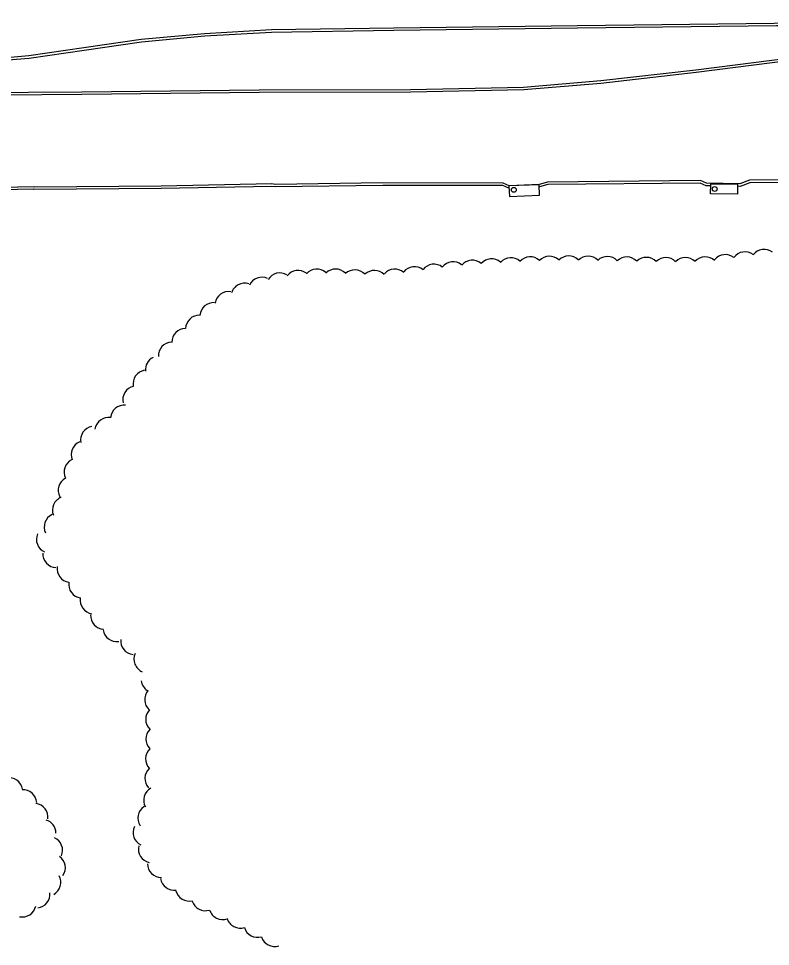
# Model space of a CAD drawing. Extents: x 2402803 to 2427059, y 6985292 to 6997652.
# Drawn here: x 2404404.8 to 2404713.7, y 6990939.7 to 6991320.8 of the extents above; entities that cross this region are included whole.
import ezdxf

# ---------------------------------------------------------------- set-up
doc = ezdxf.new("R2010")
doc.units = 0
for name, color, linetype in [('p_road - paved curb', 7, 'Continuous'), ('p_road bridge end', 7, 'Continuous'), ('p_structure general', 7, 'Continuous'), ('p_veg woods', 7, 'Continuous')]:
    doc.layers.add(name, color=color, linetype=linetype)

msp = doc.modelspace()

# ---------------------------------------------------------------- linework, layer by layer
at = {"layer": 'p_road - paved curb'}
for points in [[(2404503.69, 6991290.5), (2404565.83, 6991290.67), (2404612.33, 6991291.66), (2404644.1, 6991294.27), (2404683.22, 6991298.77), (2404723.04, 6991303.78), (2404744.34, 6991305), (2404771.83, 6991304.78), (2404872.12, 6991305.77), (2404941.24, 6991306.22), (2404982.33, 6991307.06), (2404987.43, 6991309.83), (2404988.21, 6991314.7), (2404984.88, 6991319.51), (2404979.54, 6991320.77), (2404898.77, 6991319.89), (2404817.82, 6991319.09), (2404763.58, 6991318.83), (2404715.27, 6991318.77), (2404715.27, 6991318.74), (2404634.4, 6991317.83), (2404558.91, 6991316.84)], [(2404503.69, 6991291.5), (2404565.82, 6991291.67), (2404612.28, 6991292.66), (2404644, 6991295.27), (2404683.1, 6991299.76), (2404722.95, 6991304.78), (2404744.32, 6991306), (2404771.83, 6991305.78), (2404872.11, 6991306.77), (2404941.23, 6991307.22), (2404982.07, 6991308.05), (2404986.52, 6991310.47), (2404987.16, 6991314.46), (2404984.28, 6991318.62), (2404979.43, 6991319.77), (2404898.78, 6991318.89), (2404817.83, 6991318.09), (2404763.58, 6991317.83), (2404716.27, 6991317.77), (2404716.27, 6991317.75), (2404634.41, 6991316.83), (2404558.92, 6991315.84)], [(2404558.91, 6991316.84), (2404508.73, 6991316.11), (2404481.18, 6991314.53), (2404455.11, 6991312.12), (2404431.57, 6991308.69), (2404409, 6991305.4), (2404396.84, 6991304.36)], [(2404558.92, 6991315.84), (2404508.77, 6991315.11), (2404481.25, 6991313.53), (2404455.23, 6991311.13), (2404431.71, 6991307.7), (2404409.11, 6991304.41), (2404396.91, 6991303.36)], [(2404364.74, 6991290.24), (2404430.8, 6991290.66), (2404503.68, 6991291.5)], [(2404364.75, 6991289.24), (2404430.81, 6991289.66), (2404503.69, 6991290.5)], [(2405016.22, 6991219.02), (2405014.45, 6991233.35), (2405008.12, 6991245.68), (2404998.12, 6991253.64), (2404993.32, 6991256.12), (2404988.16, 6991256.97), (2404945.86, 6991256.3), (2404891.16, 6991255.74), (2404842.16, 6991255.55), (2404779.15, 6991254.81), (2404734.96, 6991254.54), (2404705.07, 6991254.37), (2404701.14, 6991252.86), (2404687.51, 6991253.11)], [(2405015.23, 6991218.9), (2405013.48, 6991233.05), (2405007.33, 6991245.03), (2404997.57, 6991252.8), (2404993, 6991255.16), (2404988.09, 6991255.97), (2404945.87, 6991255.3), (2404891.17, 6991254.74), (2404842.17, 6991254.55), (2404779.16, 6991253.81), (2404734.97, 6991253.54), (2404705.26, 6991253.37), (2404701.32, 6991251.86), (2404700.31, 6991251.88)], [(2404606.41, 6991252.12), (2404603.96, 6991253.21), (2404554.47, 6991253.27), (2404510.27, 6991252.67), (2404508.83, 6991252.84), (2404463.39, 6991252.01), (2404411.37, 6991251.52), (2404411.07, 6991251.71), (2404365.01, 6991250.73), (2404360.05, 6991247.95), (2404358.16, 6991244.1), (2404358.1, 6991238.37)], [(2404606.22, 6991251.11), (2404603.75, 6991252.21), (2404554.48, 6991252.27), (2404510.22, 6991251.67), (2404508.78, 6991251.84), (2404463.4, 6991251.01), (2404411.08, 6991250.52), (2404410.79, 6991250.7), (2404365.28, 6991249.74), (2404360.81, 6991247.23), (2404359.16, 6991243.86), (2404359.1, 6991238.36)], [(2404687.51, 6991253.11), (2404685.01, 6991254.24), (2404622.06, 6991253.56), (2404618.67, 6991252.62), (2404606.41, 6991252.12)], [(2404688.85, 6991252.06), (2404687.36, 6991252.08), (2404684.8, 6991253.24), (2404622.2, 6991252.56), (2404618.83, 6991251.63), (2404618.67, 6991251.62)]]:
    msp.add_lwpolyline(points, dxfattribs=at)
at = {"layer": 'p_road bridge end'}
for points in [[(2404618.69, 6991252.52), (2404606.28, 6991252.02), (2404606.46, 6991247.72), (2404618.87, 6991248.22)], [(2404689.21, 6991252.95), (2404700.21, 6991252.78), (2404700.15, 6991248.64), (2404689.15, 6991248.81)]]:
    msp.add_lwpolyline(points, close=True, dxfattribs=at)
at = {"layer": 'p_structure general'}
for centre in [(2404608.29, 6991250.45), (2404690.8, 6991250.8)]:
    msp.add_circle(centre, 1, dxfattribs=at)
at = {"layer": 'p_veg woods'}
for centre, start, end in [((2404703.21, 6991219.31), 52.9246, 142.9246), ((2404711.08, 6991220.33), 52.0507, 142.0507), ((2404583.35, 6991215.23), 51.9511, 141.9511), ((2404591.17, 6991215.89), 49.7629, 139.7629), ((2404599.11, 6991216.43), 49.1256, 139.1256), ((2404607.04, 6991216.88), 48.2919, 138.2919), ((2404615, 6991217.28), 47.8733, 137.8733), ((2404622.91, 6991217.53), 46.6846, 136.6846), ((2404630.82, 6991217.62), 45.4424, 135.4424), ((2404638.76, 6991217.55), 44.478, 134.478), ((2404646.72, 6991217.42), 44.023, 134.023), ((2404654.71, 6991217.24), 43.7942, 133.7942), ((2404662.7, 6991217.07), 43.7942, 133.7942), ((2404670.73, 6991216.97), 44.2447, 134.2447), ((2404678.8, 6991217), 45.1477, 135.1477), ((2404686.93, 6991217.27), 47.1448, 137.1448), ((2404695.19, 6991218.2), 51.5536, 141.5536), ((2404519.67, 6991211.71), 53.3787, 143.3787), ((2404527.37, 6991212.23), 49.1917, 139.1917), ((2404535.06, 6991212.25), 44.7746, 134.7746), ((2404542.91, 6991211.91), 42.7718, 132.7718), ((2404550.99, 6991211.69), 43.8883, 133.8883), ((2404559.34, 6991212.22), 49.0768, 139.0768), ((2404567.45, 6991213.2), 51.4956, 141.4956), ((2404575.43, 6991214.25), 52.2273, 142.2273), ((2404504.76, 6991208.93), 65.3144, 155.3144), ((2404512.12, 6991210.67), 58.8654, 148.8654), ((2404497.69, 6991206.44), 72.9333, 162.9333), ((2404491.08, 6991202.99), 80.7627, 170.7627), ((2404484.91, 6991198.48), 85.9688, 175.9688), ((2404479.07, 6991193.32), 88.8688, 178.8688), ((2404473.38, 6991187.89), 90.7737, 180.7737), ((2404467.86, 6991182.26), 92.4944, 182.4944), ((2404462.53, 6991176.53), 116.1916, 184.9977), ((2404457.48, 6991170.77), 100.0535, 190.0535), ((2404453.23, 6991164.21), 102.6525, 192.6525), ((2404448.24, 6991156.4), 85.2171, 175.2171), ((2404441.73, 6991151.31), 81.3997, 171.3997), ((2404435.91, 6991147.75), 100.7399, 190.7399), ((2404432.06, 6991141.7), 112.6061, 202.6061), ((2404429.14, 6991134.56), 116.863, 206.863), ((2404426.69, 6991127.01), 117.6982, 207.6982), ((2404424.34, 6991118.88), 111.2995, 201.2995), ((2404420.95, 6991111.97), 115.507, 205.507), ((2404417.74, 6991106.94), 156.4781, 246.4781), ((2404420.39, 6991100.95), 177.4356, 267.4356), ((2404426.24, 6991094.88), 171.5003, 261.5003), ((2404431.03, 6991088.42), 171.0076, 261.0076), ((2404435.73, 6991081.95), 171.0076, 261.0076), ((2404439.99, 6991075.67), 177.1575, 267.1575), ((2404445.08, 6991070.57), 188.464, 278.464), ((2404452.38, 6991065.24), 174.1932, 264.1932), ((2404457.82, 6991057.74), 156.1674, 246.1674), ((2404460.8, 6991049.52), 187.3957, 235.6126), ((2404462.23, 6991041.14), 138.4435, 228.4435), ((2404462.66, 6991032.97), 135.8787, 225.8787), ((2404462.74, 6991024.86), 134.3532, 224.3532), ((2404462.61, 6991016.78), 133.1903, 223.1903), ((2404462.34, 6991008.76), 132.7211, 222.7211), ((2404400.87, 6991003.33), 10.4969, 100.4969), ((2404406.61, 6990998.41), 4.1291, 94.1291), ((2404461.82, 6990999.78), 118.8214, 208.8214), ((2404411.23, 6990992.78), 353.6937, 83.6937), ((2404459.48, 6990992.48), 123.7671, 213.7671), ((2404414.49, 6990986.26), 0.2975, 72.9811), ((2404457.44, 6990986.52), 154.2158, 244.2158), ((2404417.19, 6990979.23), 336.0793, 66.0793), ((2404459.67, 6990979.74), 167.0745, 257.0745), ((2404418.37, 6990972.05), 325.2607, 55.2607), ((2404463.42, 6990973.7), 180.3948, 270.3948), ((2404416.51, 6990966.08), 298.4397, 28.4397), ((2404468.69, 6990968.48), 188.9145, 278.9145), ((2404412.04, 6990961.21), 276.0869, 6.0869), ((2404474.89, 6990964.01), 194.1624, 284.1624), ((2404481.55, 6990960.06), 197.8517, 287.8517), ((2404406.31, 6990957.49), 258.3655, 348.3655), ((2404488.64, 6990956.45), 198.4596, 288.4596), ((2404495.89, 6990952.88), 197.2985, 287.2985), ((2404502.98, 6990949.12), 196.876, 286.876), ((2404509.95, 6990945.39), 198.0231, 288.0231)]:
    msp.add_arc(centre, 5.65, start, end, dxfattribs=at)

doc.saveas('drawing.dxf')
